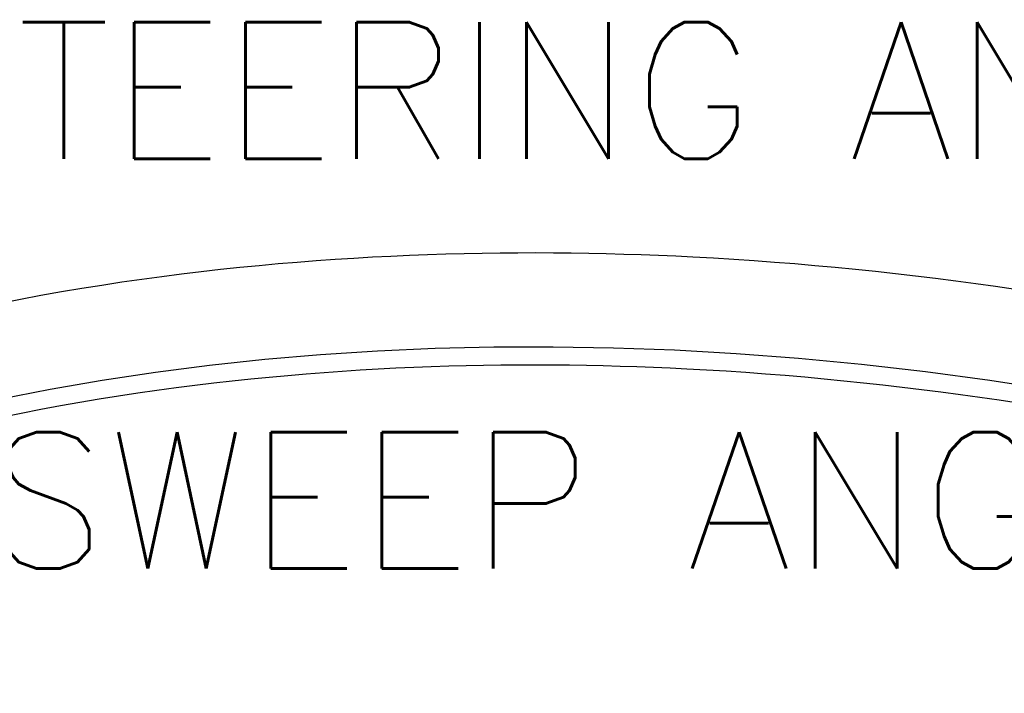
# Model space of a CAD drawing. Header units: metres. Extents: x 209848 to 209928, y 1182430 to 1182563.
# Tile 1030 of 1056: x 209857.96 to 209860.6, y 1182495.07 to 1182496.87. Entities that reach past the tile are written whole.
import ezdxf
from ezdxf.enums import TextEntityAlignment as Align

# ---------------------------------------------------------------- set-up
doc = ezdxf.new("R2010")
doc.units = ezdxf.units.M
doc.header["$MEASUREMENT"] = 0
doc.linetypes.add('DGN Style 2', pattern=[15.036391, 9.021834, -6.014556])
doc.layers.get('0').update_dxf_attribs({"color": 254})
doc.styles.add('TSText', font='simplex.shx')

# ---------------------------------------------------------------- blocks, each defined once
blk = doc.blocks.new('*U3')
at = {"color": 3, "linetype": 'Continuous'}
for p, q in [((7.6596, -2.8194), (7.6102, -2.8216)), ((7.7086, -2.8175), (7.6596, -2.8194)), ((7.7574, -2.8159), (7.7086, -2.8175)), ((7.806, -2.8146), (7.7574, -2.8159)), ((7.8544, -2.8137), (7.806, -2.8146)), ((7.9025, -2.8131), (7.8544, -2.8137)), ((7.9504, -2.8127), (7.9025, -2.8131)), ((7.998, -2.8126), (7.9504, -2.8127)), ((8.0455, -2.8128), (7.998, -2.8126)), ((8.0928, -2.8133), (8.0455, -2.8128)), ((8.1399, -2.814), (8.0928, -2.8133)), ((8.1868, -2.815), (8.1399, -2.814)), ((8.2335, -2.8162), (8.1868, -2.815)), ((8.2801, -2.8177), (8.2335, -2.8162)), ((8.3265, -2.8195), (8.2801, -2.8177)), ((8.3727, -2.8215), (8.3265, -2.8195)), ((7.2575, -2.8467), (7.206, -2.8517)), ((7.3088, -2.842), (7.2575, -2.8467)), ((7.3597, -2.8377), (7.3088, -2.842)), ((7.4104, -2.8338), (7.3597, -2.8377)), ((7.4607, -2.8301), (7.4104, -2.8338)), ((7.5108, -2.8269), (7.4607, -2.8301)), ((7.5607, -2.8241), (7.5108, -2.8269)), ((7.6102, -2.8216), (7.5607, -2.8241)), ((8.4188, -2.8237), (8.3727, -2.8215)), ((8.4735, -2.8266), (8.4188, -2.8237)), ((8.5282, -2.8299), (8.4735, -2.8266)), ((8.5827, -2.8336), (8.5282, -2.8299)), ((8.6371, -2.8376), (8.5827, -2.8336)), ((8.6913, -2.8419), (8.6371, -2.8376)), ((8.7455, -2.8466), (8.6913, -2.8419)), ((8.7996, -2.8516), (8.7455, -2.8466)), ((7.0496, -2.8695), (6.9968, -2.8763)), ((7.102, -2.8631), (7.0496, -2.8695)), ((7.1541, -2.8572), (7.102, -2.8631)), ((7.206, -2.8517), (7.1541, -2.8572)), ((8.8536, -2.8569), (8.7996, -2.8516)), ((8.9074, -2.8624), (8.8536, -2.8569)), ((8.9613, -2.8683), (8.9074, -2.8624)), ((9.015, -2.8745), (8.9613, -2.8683)), ((6.8365, -2.8992), (6.7824, -2.9078)), ((6.8903, -2.8911), (6.8365, -2.8992)), ((6.9437, -2.8835), (6.8903, -2.8911)), ((6.9968, -2.8763), (6.9437, -2.8835)), ((9.0686, -2.881), (9.015, -2.8745)), ((9.1222, -2.8878), (9.0686, -2.881)), ((9.1758, -2.8949), (9.1222, -2.8878)), ((9.2292, -2.9023), (9.1758, -2.8949)), ((6.7281, -2.9169), (6.6734, -2.9266)), ((6.7824, -2.9078), (6.7281, -2.9169)), ((9.2827, -2.9099), (9.2292, -2.9023)), ((6.6184, -2.9368), (6.563, -2.9476)), ((6.6734, -2.9266), (6.6184, -2.9368))]:
    blk.add_line(p, q, dxfattribs=at)
at = {"color": 40, "linetype": 'Continuous'}
for p, q in [((7.4318, -3.133), (7.3831, -3.1368)), ((7.4802, -3.1295), (7.4318, -3.133)), ((7.5278, -3.1264), (7.4802, -3.1295)), ((7.5758, -3.1237), (7.5278, -3.1264)), ((7.6236, -3.1213), (7.5758, -3.1237)), ((7.6712, -3.1191), (7.6236, -3.1213)), ((7.7184, -3.1173), (7.6712, -3.1191)), ((7.7652, -3.1158), (7.7184, -3.1173)), ((7.8117, -3.1146), (7.7652, -3.1158)), ((7.8582, -3.1137), (7.8117, -3.1146)), ((7.9048, -3.1131), (7.8582, -3.1137)), ((7.951, -3.1127), (7.9048, -3.1131)), ((7.9969, -3.1126), (7.951, -3.1127)), ((8.0426, -3.1128), (7.9969, -3.1126)), ((8.0882, -3.1132), (8.0426, -3.1128)), ((8.1335, -3.1139), (8.0882, -3.1132)), ((8.1788, -3.1149), (8.1335, -3.1139)), ((8.2239, -3.1161), (8.1788, -3.1149)), ((8.2687, -3.1175), (8.2239, -3.1161)), ((8.3135, -3.1192), (8.2687, -3.1175)), ((8.3583, -3.1211), (8.3135, -3.1192)), ((8.4027, -3.1232), (8.3583, -3.1211)), ((8.4553, -3.1261), (8.4027, -3.1232)), ((8.5079, -3.1293), (8.4553, -3.1261)), ((8.5606, -3.1328), (8.5079, -3.1293)), ((8.6133, -3.1367), (8.5606, -3.1328)), ((8.6657, -3.1408), (8.6133, -3.1367)), ((7.1359, -3.1612), (7.0857, -3.1673)), ((7.1855, -3.1555), (7.1359, -3.1612)), ((7.2352, -3.1503), (7.1855, -3.1555)), ((7.2847, -3.1455), (7.2352, -3.1503)), ((7.3341, -3.141), (7.2847, -3.1455)), ((7.3831, -3.1368), (7.3341, -3.141)), ((8.718, -3.1453), (8.6657, -3.1408)), ((8.7703, -3.1501), (8.718, -3.1453)), ((8.8226, -3.1553), (8.7703, -3.1501)), ((8.875, -3.1607), (8.8226, -3.1553)), ((8.9271, -3.1664), (8.875, -3.1607)), ((6.9327, -3.1881), (6.8812, -3.1958)), ((6.984, -3.1807), (6.9327, -3.1881)), ((7.035, -3.1738), (6.984, -3.1807)), ((7.0857, -3.1673), (7.035, -3.1738)), ((8.9789, -3.1723), (8.9271, -3.1664)), ((9.0307, -3.1786), (8.9789, -3.1723)), ((9.0828, -3.1852), (9.0307, -3.1786)), ((9.1348, -3.1921), (9.0828, -3.1852)), ((6.7777, -3.2128), (6.7258, -3.222)), ((6.8295, -3.2041), (6.7777, -3.2128)), ((6.8812, -3.1958), (6.8295, -3.2041)), ((9.1866, -3.1992), (9.1348, -3.1921)), ((9.2382, -3.2066), (9.1866, -3.1992)), ((9.29, -3.2144), (9.2382, -3.2066)), ((6.6201, -3.2421), (6.5668, -3.2529)), ((6.6731, -3.2318), (6.6201, -3.2421)), ((6.7258, -3.222), (6.6731, -3.2318))]:
    blk.add_line(p, q, dxfattribs=at)
blk = doc.blocks.new('ATTEMP')
at = {"color": 6, "linetype": 'DGN Style 2', "flags": 128}
blk.add_lwpolyline([(-7.2862, -27.61), (-7.2862, -27.356), (-7.2862, -27.1021), (-7.2862, -26.8487), (-7.2862, -26.5958), (-7.2862, -26.3436), (-7.2862, -26.0922), (-7.2862, -25.8417), (-7.2862, -25.5922), (-7.2863, -25.3438), (-7.2863, -25.0966), (-7.2864, -24.8505), (-7.2865, -24.6057), (-7.2866, -24.3623), (-7.2867, -24.1202), (-7.2869, -23.8796), (-7.2871, -23.6404), (-7.2874, -23.4026), (-7.2876, -23.1664), (-7.288, -22.9317), (-7.2883, -22.6986), (-7.2887, -22.4671), (-7.2892, -22.2371), (-7.2897, -22.0088), (-7.2902, -21.7822), (-7.2907, -21.5572), (-7.2913, -21.3339), (-7.292, -21.1123), (-7.2926, -20.8924), (-7.2933, -20.6743), (-7.294, -20.4578), (-7.2947, -20.2431), (-7.2954, -20.0302), (-7.2961, -19.819), (-7.2968, -19.6096), (-7.2974, -19.402), (-7.2981, -19.1962), (-7.2987, -18.9921), (-7.2993, -18.7899), (-7.2998, -18.5894), (-7.3002, -18.3908), (-7.3006, -18.194), (-7.3009, -17.9989), (-7.3011, -17.8057), (-7.3012, -17.6144), (-7.3012, -17.4248), (-7.3011, -17.237), (-7.3009, -17.0511), (-7.3005, -16.867), (-7.2999, -16.6847), (-7.2992, -16.5043), (-7.2984, -16.3256), (-7.2973, -16.1488), (-7.2961, -15.9738), (-7.2947, -15.8005), (-7.293, -15.6291), (-7.2912, -15.4596), (-7.2891, -15.2918), (-7.2869, -15.1258), (-7.2843, -14.9616), (-7.2816, -14.7991), (-7.2786, -14.6385), (-7.2754, -14.4797), (-7.2719, -14.3226), (-7.2681, -14.1673), (-7.2641, -14.0137), (-7.2598, -13.8619), (-7.2552, -13.7119), (-7.2504, -13.5636), (-7.2452, -13.417), (-7.2398, -13.2722), (-7.2342, -13.1291), (-7.2282, -12.9876), (-7.2219, -12.8479), (-7.2154, -12.7099), (-7.2085, -12.5736), (-7.2014, -12.4389), (-7.194, -12.306), (-7.1863, -12.1746), (-7.1783, -12.045), (-7.1701, -11.9169), (-7.1615, -11.7905), (-7.1527, -11.6657), (-7.1436, -11.5426), (-7.1342, -11.421), (-7.1245, -11.301), (-7.1146, -11.1826), (-7.1044, -11.0658), (-7.0939, -10.9504), (-7.083, -10.8346), (-7.0716, -10.7179), (-7.0596, -10.6002), (-7.0471, -10.4818), (-7.034, -10.3626), (-7.0203, -10.2429), (-7.006, -10.1225), (-6.9911, -10.0017), (-6.9756, -9.8804), (-6.9595, -9.7588), (-6.9426, -9.6368), (-6.9251, -9.5147), (-6.9069, -9.3923), (-6.8879, -9.2699), (-6.8682, -9.1474), (-6.8477, -9.0249), (-6.8265, -8.9025), (-6.8044, -8.7803), (-6.7815, -8.6582), (-6.7577, -8.5364), (-6.733, -8.4149), (-6.7074, -8.2938), (-6.6809, -8.173), (-6.6534, -8.0528), (-6.6249, -7.933), (-6.5955, -7.8138), (-6.5649, -7.6953), (-6.5334, -7.5774), (-6.5007, -7.4601), (-6.4669, -7.3437), (-6.432, -7.228), (-6.3959, -7.1132), (-6.3587, -6.9993), (-6.3202, -6.8863), (-6.2805, -6.7743), (-6.2396, -6.6633), (-6.1974, -6.5534), (-6.1539, -6.4446), (-6.1091, -6.337), (-6.0629, -6.2305), (-6.0155, -6.1252), (-5.9666, -6.0212), (-5.9164, -5.9185), (-5.8648, -5.8171), (-5.8118, -5.717), (-5.7573, -5.6182), (-5.7014, -5.5209), (-5.6441, -5.4249), (-5.5852, -5.3303), (-5.5248, -5.2371), (-5.4629, -5.1454), (-5.3994, -5.0551), (-5.3344, -4.9662), (-5.2677, -4.8787), (-5.1993, -4.7926), (-5.1293, -4.708), (-5.0575, -4.6248), (-4.9839, -4.543), (-4.9085, -4.4627), (-4.8313, -4.3838), (-4.7521, -4.3063), (-4.671, -4.2302), (-4.5878, -4.1555), (-4.5026, -4.0824), (-4.4152, -4.0106), (-4.3257, -3.9404), (-4.234, -3.8716), (-4.1399, -3.8044), (-4.0436, -3.7388), (-3.9448, -3.6747), (-3.8436, -3.6122), (-3.7399, -3.5515), (-3.6337, -3.4924), (-3.525, -3.4352), (-3.4136, -3.3797), (-3.2996, -3.3262), (-3.183, -3.2746), (-3.0636, -3.225), (-2.9416, -3.1776), (-2.8169, -3.1323), (-2.6894, -3.0892), (-2.5592, -3.0484), (-2.4263, -3.0101), (-2.2907, -2.9742), (-2.1524, -2.9408), (-2.0115, -2.9101), (-1.8679, -2.8821), (-1.7217, -2.8568), (-1.573, -2.8344), (-1.4217, -2.815), (-1.268, -2.7985), (-1.1119, -2.7851), (-0.9534, -2.7749), (-0.7926, -2.7678), (-0.6297, -2.764), (-0.4646, -2.7634), (-0.2974, -2.7663), (-0.1283, -2.7725), (0.0427, -2.7822), (0.2156, -2.7953), (0.3902, -2.812), (0.5664, -2.8322), (0.7442, -2.8559), (0.9235, -2.8833), (1.1041, -2.9142), (1.286, -2.9487), (1.4691, -2.9868), (1.6533, -3.0286), (1.8385, -3.0739), (2.0247, -3.1228), (2.2117, -3.1753), (2.3994, -3.2313), (2.5878, -3.2909), (2.7768, -3.3541), (2.9663, -3.4207), (3.1562, -3.4907), (3.3465, -3.5642), (3.5371, -3.6411), (3.7279, -3.7213), (3.9188, -3.8049), (4.1097, -3.8917), (4.3007, -3.9817), (4.4916, -4.075), (4.6824, -4.1713), (4.8731, -4.2707), (5.0635, -4.3732), (5.2537, -4.4786), (5.4435, -4.587), (5.633, -4.6982), (5.822, -4.8123), (6.0107, -4.9291), (6.1988, -5.0486), (6.3864, -5.1708), (6.5735, -5.2955), (6.76, -5.4229), (6.9459, -5.5526), (7.1311, -5.6849), (7.3157, -5.8195), (7.4996, -5.9564), (7.6828, -6.0955), (7.8653, -6.2369), (8.0471, -6.3805), (8.2281, -6.5261), (8.4084, -6.6739), (8.5879, -6.8236), (8.7666, -6.9752), (8.9445, -7.1288), (9.1216, -7.2842), (9.298, -7.4415), (9.4735, -7.6005), (9.6482, -7.7612), (9.8221, -7.9235), (9.9952, -8.0875), (10.1675, -8.2531), (10.339, -8.4202), (10.5097, -8.5888), (10.6796, -8.7589), (10.8487, -8.9304), (11.017, -9.1032), (11.1845, -9.2774), (11.3512, -9.4529), (11.5172, -9.6296), (11.6824, -9.8076), (11.8468, -9.9868), (12.0104, -10.1671), (12.1734, -10.3486), (12.3355, -10.5312), (12.497, -10.7148), (12.6577, -10.8994), (12.8177, -11.0851), (12.977, -11.2718), (13.1356, -11.4593), (13.2935, -11.6479), (13.4508, -11.8373), (13.6074, -12.0275), (13.7633, -12.2187), (13.9186, -12.4106), (14.0733, -12.6033), (14.2273, -12.7969), (14.3807, -12.9911), (14.5335, -13.1861), (14.6858, -13.3818), (14.8374, -13.5782), (14.9885, -13.7753), (15.139, -13.973), (15.289, -14.1713), (15.4384, -14.3703), (15.5873, -14.5698), (15.7357, -14.7699), (15.8836, -14.9706), (16.031, -15.1719), (16.1778, -15.3736), (16.3243, -15.5759), (16.4702, -15.7787), (16.6157, -15.9819), (16.7607, -16.1857), (16.9053, -16.3899), (17.0495, -16.5945), (17.1932, -16.7996), (17.3365, -17.0051), (17.4794, -17.2109), (17.622, -17.4172), (17.7641, -17.6239), (17.9059, -17.831), (18.0473, -18.0384), (18.1883, -18.2461), (18.329, -18.4542), (18.4693, -18.6627), (18.6093, -18.8714), (18.749, -19.0805), (18.8883, -19.2899), (19.0273, -19.4996), (19.1661, -19.7095), (19.3045, -19.9198), (19.4426, -20.1303), (19.5805, -20.3411), (19.718, -20.5521), (19.8553, -20.7634), (19.9923, -20.975), (20.1291, -21.1867), (20.2656, -21.3987), (20.4019, -21.6109), (20.5379, -21.8234), (20.6737, -22.036), (20.8093, -22.2489), (20.9446, -22.4619), (21.0797, -22.6752), (21.2146, -22.8886), (21.3493, -23.1022), (21.4838, -23.316), (21.6181, -23.53), (21.7522, -23.7441), (21.8861, -23.9584), (22.0198, -24.1728), (22.1534, -24.3874), (22.2868, -24.6022), (22.42, -24.8171), (22.553, -25.0321), (22.6859, -25.2473), (22.8186, -25.4626), (22.9512, -25.678), (23.0836, -25.8936), (23.2159, -26.1093), (23.348, -26.3251), (23.48, -26.541), (23.6119, -26.7571), (23.7436, -26.9732), (23.8752, -27.1895), (24.0067, -27.4058), (24.138, -27.6223), (24.2693, -27.8388), (24.4004, -28.0555), (24.5314, -28.2722), (24.6623, -28.489), (24.7931, -28.7059), (24.9238, -28.923), (25.0544, -29.14), (25.1849, -29.3572), (25.3153, -29.5744), (25.4456, -29.7918), (25.5758, -30.0092), (25.7059, -30.2266), (25.836, -30.4442), (25.9659, -30.6618), (26.0958, -30.8794), (26.2256, -31.0972), (26.3553, -31.3149), (26.485, -31.5328), (26.6145, -31.7507), (26.744, -31.9687), (26.8735, -32.1867), (27.0028, -32.4048), (27.1321, -32.6229), (27.2614, -32.8411), (27.3906, -33.0593), (27.5197, -33.2776), (27.6487, -33.496), (27.7777, -33.7143), (27.9067, -33.9327), (28.0356, -34.1512), (28.1644, -34.3697), (28.2932, -34.5883), (28.4219, -34.8068), (28.5506, -35.0255), (28.6792, -35.2441), (28.8078, -35.4628), (28.9364, -35.6815), (29.0649, -35.9003), (29.1933, -36.1191), (29.3218, -36.3379), (29.4502, -36.5568), (29.5785, -36.7757), (29.7068, -36.9946), (29.8351, -37.2136), (29.9633, -37.4326), (30.0915, -37.6516), (30.2197, -37.8706), (30.3478, -38.0897), (30.4759, -38.3088), (30.604, -38.5279), (30.732, -38.747), (30.86, -38.9662), (30.988, -39.1853), (31.116, -39.4046), (31.2439, -39.6238), (31.3718, -39.843), (31.4997, -40.0623), (31.6275, -40.2816), (31.7553, -40.5009), (31.8831, -40.7202), (32.0109, -40.9395), (32.1387, -41.1589), (32.2664, -41.3783), (32.3941, -41.5977), (32.5218, -41.8171), (32.6495, -42.0365), (32.7771, -42.2559), (32.9048, -42.4754), (33.0324, -42.6949), (33.16, -42.9143), (33.2876, -43.1338), (33.4151, -43.3533), (33.5427, -43.5729), (33.6702, -43.7924), (33.7978, -44.0119), (33.9253, -44.2315), (34.0527, -44.4511), (34.1802, -44.6706), (34.3077, -44.8902), (34.4351, -45.1098), (34.5626, -45.3294), (34.69, -45.5491), (34.8174, -45.7687), (34.9448, -45.9883), (35.0722, -46.208), (35.1996, -46.4276), (35.3269, -46.6473), (35.4543, -46.867), (35.5816, -47.0867), (35.709, -47.3063), (35.8363, -47.526), (35.9636, -47.7457), (36.0909, -47.9655), (36.2182, -48.1852), (36.3455, -48.4049), (36.4728, -48.6246), (36.6, -48.8444), (36.7273, -49.0641), (36.8546, -49.2839), (36.9818, -49.5036), (37.109, -49.7234), (37.2363, -49.9432), (37.3635, -50.1629), (37.4907, -50.3827), (37.6179, -50.6025), (37.7451, -50.8223), (37.8723, -51.0421), (37.9995, -51.2619), (38.1267, -51.4817), (38.2539, -51.7015), (38.3811, -51.9213), (38.5083, -52.1411), (38.6354, -52.3609), (38.7626, -52.5808), (38.8897, -52.8006), (39.0169, -53.0204), (39.144, -53.2402), (39.2712, -53.4601), (39.3983, -53.6799), (39.5255, -53.8998), (39.6526, -54.1196), (39.7797, -54.3395), (39.9068, -54.5593), (40.034, -54.7792), (40.1611, -54.999), (40.2882, -55.2189), (40.4153, -55.4388), (40.5424, -55.6586), (40.596, -55.7513)], dxfattribs=at)
at = {"color": 5, "linetype": 'Continuous', "flags": 128}
blk.add_lwpolyline([(-1.9504, -3.2038), (-1.8132, -3.177), (-1.6735, -3.1529), (-1.5311, -3.1315), (-1.3862, -3.1129), (-1.2388, -3.0971), (-1.089, -3.0843), (-0.9367, -3.0744), (-0.7822, -3.0676), (-0.6254, -3.0639), (-0.4663, -3.0634), (-0.3052, -3.0662), (-0.142, -3.0722), (0.0232, -3.0815), (0.1903, -3.0943), (0.3592, -3.1104), (0.5298, -3.1299), (0.702, -3.153), (0.8758, -3.1795)], dxfattribs=at)
at = {"color": 3, "linetype": 'Continuous'}
blk.add_blockref('*U3', (-8.5112, 0), dxfattribs=at)
at = {"color": 4, "linetype": 'Continuous', "lineweight": 0, "style": 'TSText'}
for s, p in [('ACHIEVED STEERING ANGLE:', (-4.7549, -2.1946)), (' 30 deg. SWEEP ANGLE: 20.3 deg.', (-4.3891, -3.2918))]:
    blk.add_text(s, height=0.36576, dxfattribs=at).set_placement(p, align=Align.TOP_LEFT)

msp = doc.modelspace()

# ---------------------------------------------------------------- block references
at = {"color": 1, "linetype": 'DGN Style 2'}
msp.add_blockref('ATTEMP', (209859.8559, 1182499.0611), dxfattribs=at)

doc.saveas('drawing.dxf')
